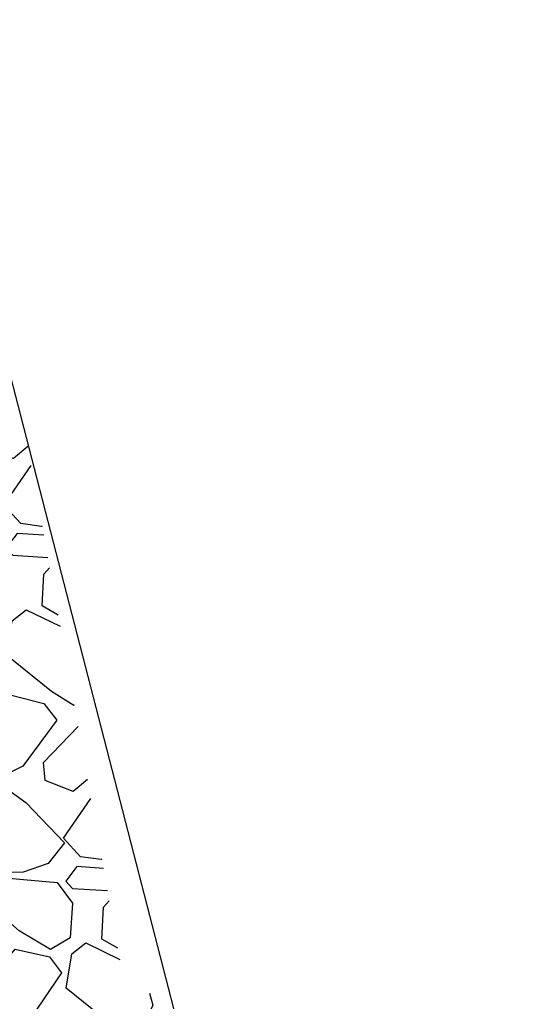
# Model space of a CAD drawing. Extents: x 3040896 to 3051146, y 687568 to 732976.
# Drawn here: x 3044070.8 to 3044086.9, y 721984.35 to 722015.08 of the extents above; entities that cross this region are included whole.
import ezdxf

# ---------------------------------------------------------------- set-up
doc = ezdxf.new("R2010")
doc.units = 0
for name, color, linetype in [('Default', 7, 'Continuous'), ('Exist Horizontal Alignment', 7, 'Continuous'), ('Exist Other Culture Area Outline', 7, 'Continuous'), ('Exist Right of Way Line', 7, 'Continuous')]:
    doc.layers.add(name, color=color, linetype=linetype)

msp = doc.modelspace()

# ---------------------------------------------------------------- linework, layer by layer
at = {"layer": 'Default'}
for p, q in [((3044071.487, 721999.216), (3044070.845, 721999.303)), ((3044071.506, 721999.225), (3044071.487, 721999.216)), ((3044072.005, 721996.437), (3044071.505, 721996.726)), ((3044072.508, 721993.626), (3044072.496, 721993.611)), ((3044071.553, 721991.824), (3044072.629, 721992.95)), ((3044070.906, 721991.709), (3044070.022, 721991.277)), ((3044073.352, 721988.79), (3044072.71, 721988.877)), ((3044073.371, 721988.799), (3044073.352, 721988.79)), ((3044071.696, 721988.662), (3044070.911, 721988.395)), ((3044070.911, 721988.395), (3044070.163, 721988.388)), ((3044070.228, 721988.231), (3044071.977, 721988.066)), ((3044073.87, 721986.011), (3044073.37, 721986.3))]:
    msp.add_line(p, q, dxfattribs=at)
for points in [[(3044071.06, 722001.718), (3044070.61, 722001.345), (3044069.735, 722001.686), (3044069.688, 722002.25)], [(3044070.845, 721999.303), (3044070.314, 721999.881), (3044071.166, 722001.126)], [(3044071.558, 721998.936), (3044070.731, 721998.997), (3044070.383, 721998.54), (3044070.595, 721998.31), (3044071.682, 721998.244)], [(3044071.505, 721996.726), (3044071.561, 721997.722), (3044071.74, 721997.918)], [(3044072.496, 721993.611), (3044071.802, 721994.051), (3044070.395, 721995.184), (3044070.568, 721996.258), (3044071.007, 721996.606), (3044072.067, 721996.091)], [(3044068.694, 721991.809), (3044069.115, 721992.411), (3044070.171, 721994.023), (3044071.56, 721993.676), (3044071.967, 721993.15), (3044070.906, 721991.709)], [(3044072.925, 721991.292), (3044072.475, 721990.92), (3044071.6, 721991.261), (3044071.553, 721991.824)], [(3044070.075, 721991.235), (3044070.998, 721990.576), (3044072.21, 721989.312), (3044071.696, 721988.662)], [(3044072.71, 721988.877), (3044072.179, 721989.455), (3044073.031, 721990.7)], [(3044073.423, 721988.51), (3044072.596, 721988.571), (3044072.248, 721988.114), (3044072.46, 721987.884), (3044073.547, 721987.819)], [(3044071.977, 721988.066), (3044072.457, 721987.422), (3044072.379, 721986.341), (3044071.77, 721985.974), (3044070.79, 721986.561), (3044069.57, 721987.635)], [(3044073.37, 721986.3), (3044073.426, 721987.296), (3044073.605, 721987.493)], [(3044074.361, 721983.185), (3044073.667, 721983.625), (3044072.26, 721984.758), (3044072.433, 721985.833), (3044072.872, 721986.18), (3044073.932, 721985.665)], [(3044069.293, 721984.017), (3044069.475, 721984.543), (3044070.666, 721985.98), (3044071.738, 721985.739), (3044072.117, 721985.248), (3044070.792, 721983.296), (3044069.848, 721983.143), (3044069.42, 721983.308)], [(3044074.865, 721984.604), (3044074.969, 721984.231), (3044074.629, 721983.525)]]:
    msp.add_lwpolyline(points, dxfattribs=at)
at = {"layer": 'Exist Horizontal Alignment'}
msp.add_arc((3047143.478, 722946.481), 3274.364, 179.827486, 209.692497, dxfattribs=at)
at = {"layer": 'Exist Other Culture Area Outline'}
msp.add_lwpolyline([(3044014.963, 722146.607), (3044038.617, 722148.893), (3044056.357, 722058.813), (3044086.668, 721941.272)], dxfattribs=at)
at = {"layer": 'Exist Right of Way Line'}
for radius in [3324.364, 3224.364]:
    msp.add_arc((3047143.478, 722946.481), radius, 179.827486, 209.692497, dxfattribs=at)

doc.saveas('drawing.dxf')
